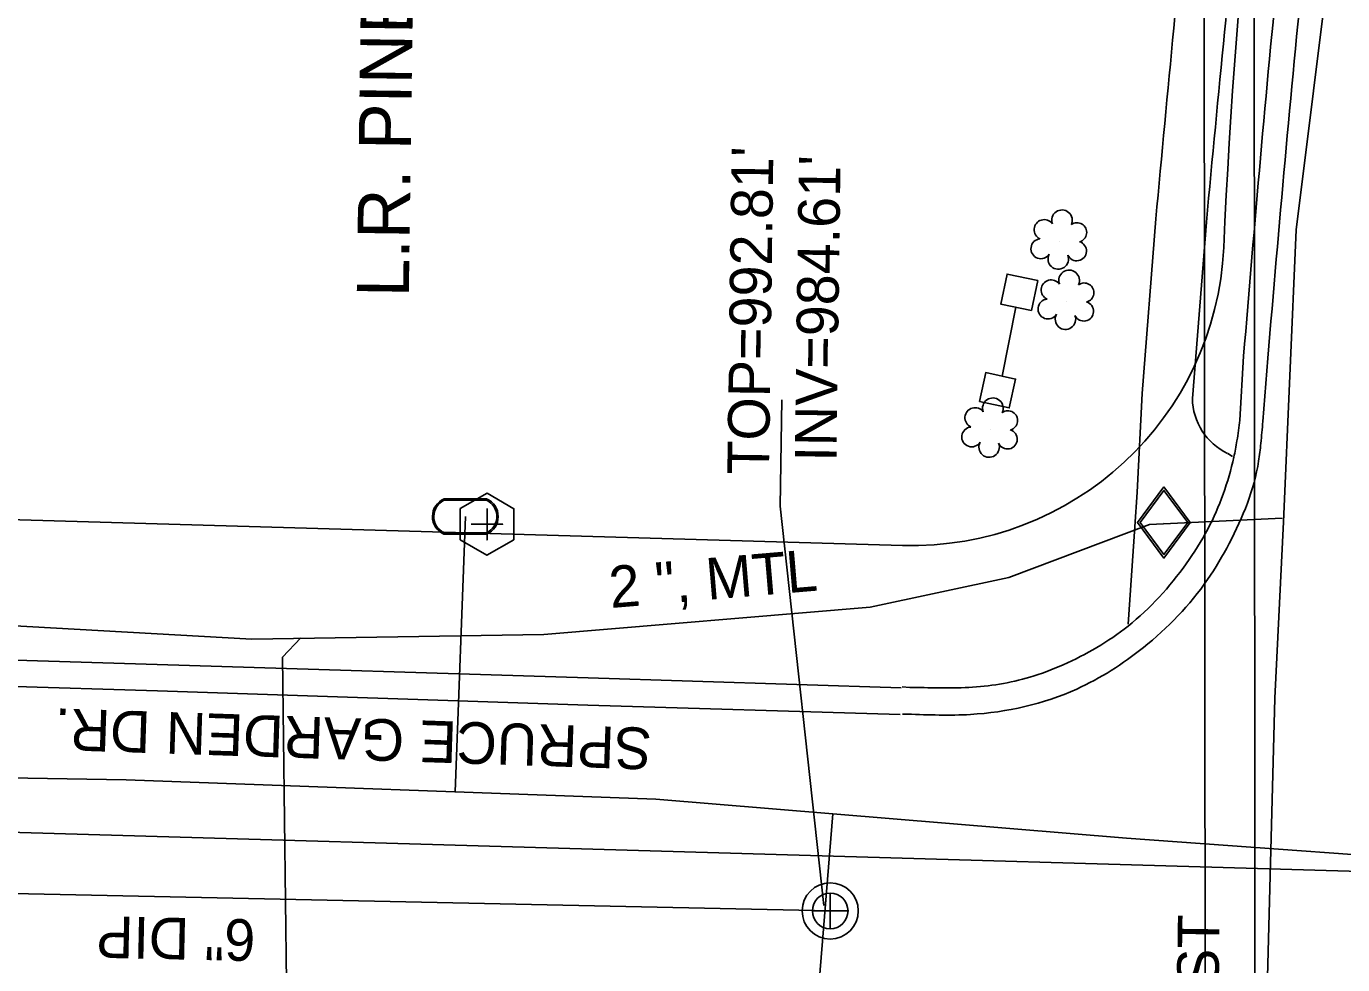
# Model space of a CAD drawing. Extents: x 1614427 to 1617186, y 896524 to 905462.
# Drawn here: x 1615874.2 to 1616000.6, y 904762.1 to 904852.2 of the extents above; entities that cross this region are included whole.
import ezdxf

# ---------------------------------------------------------------- set-up
doc = ezdxf.new("R2010")
doc.units = 0
for name, color, linetype in [('Exist Building', 7, 'Continuous'), ('Exist Horizontal Alignment', 7, 'Continuous'), ('Exist Other Culture Sign', 7, 'Continuous'), ('Exist Property Owner Text', 7, 'Continuous'), ('Exist Right of Way Line', 7, 'Continuous'), ('Exist Roads Curbs', 7, 'Continuous'), ('Exist Roads EOP', 7, 'Continuous'), ('Exist Roads EOP Other', 7, 'Continuous'), ('Exist Roads EOP Text', 7, 'Continuous'), ('Exist Utilities Gas UG Line SUE LOS B', 7, 'Continuous'), ('Exist Utilities Gas UG Line SUE LOS B Text', 7, 'Continuous'), ('Exist Utilities Gas Valve CELL', 7, 'Continuous'), ('Exist Utilities Power UG Cable SUE LOS D', 7, 'Continuous'), ('Exist Utilities Sanitary Sewer Clean-Out CELL', 7, 'Continuous'), ('Exist Utilities Sanitary Sewer Manhole CELL', 7, 'Continuous'), ('Exist Utilities Sanitary Sewer Manhole Leader', 7, 'Continuous'), ('Exist Utilities Sanitary Sewer Manhole Text', 7, 'Continuous'), ('Exist Utilities Sanitary Sewer UG Line', 7, 'Continuous'), ('Exist Utilities Sanitary Sewer UG Line Invert Elevation', 7, 'Continuous'), ('Exist Utilities Sanitary Sewer UG Line Text', 7, 'Continuous'), ('Exist Utilities TV UG Cable SUE LOS D', 7, 'Continuous'), ('Exist Utilities Water Meter CELL', 7, 'Continuous'), ('Exist Utilities Water UG Line SUE LOS B', 7, 'Continuous'), ('Exist Vegetation Shrub CELL', 7, 'Continuous')]:
    doc.layers.add(name, color=color, linetype=linetype)

# ---------------------------------------------------------------- blocks, each defined once
blk = doc.blocks.new('EXIST UTILITIES SANITARY SEWER MANHOLE')
at = {"layer": 'Exist Utilities Sanitary Sewer Manhole CELL'}
blk.add_lwpolyline([(0, 0.03425), (0, -0.03425), (0, 0), (0.03425, 0), (-0.03425, 0)], dxfattribs=at)
for radius in [0.05389, 0.03425]:
    blk.add_circle((0, 0), radius, dxfattribs=at)
blk = doc.blocks.new('EXIST UTILITIES SANITARY SEWER CLEAN-OUT')
at = {"layer": 'Exist Utilities Sanitary Sewer Clean-Out CELL'}
blk.add_line((0, 0), (0, 0), dxfattribs=at)
blk.add_lwpolyline([(-0.0516, 0.0299), (-0.0517, -0.0297), (-0.0001, -0.0596), (0.0516, -0.0299), (0.0517, 0.0297), (0.0001, 0.0596)], close=True, dxfattribs=at)
blk.add_lwpolyline([(0, 0.0302), (0, -0.0302), (0, 0), (0.0302, 0), (-0.0302, 0)], dxfattribs=at)
blk = doc.blocks.new('EXIST UTILITIES WATER METER')
at = {"layer": 'Exist Utilities Water Meter CELL'}
blk.add_line((0, 0), (0, 0), dxfattribs=at)
for points in [[(-0.0408, 0.034), (0.0408, 0.034)], [(-0.0408, 0.0312), (0.0408, 0.0312)], [(0.0408, -0.0312), (-0.0413, -0.0312)], [(0.0408, -0.034), (-0.0413, -0.034)]]:
    blk.add_lwpolyline(points, dxfattribs=at)
for centre, radius, start, end in [((-0.0261, -0.0001), 0.0371, 113.178, 245.9794), ((-0.0259, -0.0001), 0.0347, 115.3009, 243.7824), ((0.0259, 0), 0.0371, 293.6483, 66.3084), ((0.0261, 0), 0.0345, 295.1272, 64.8728)]:
    blk.add_arc(centre, radius, start, end, dxfattribs=at)
blk = doc.blocks.new('EXIST UTILITIES GAS VALVE')
at = {"layer": 'Exist Utilities Gas Valve CELL'}
blk.add_line((0, 0), (0, 0), dxfattribs=at)
blk.add_lwpolyline([(0, 0.0683), (-0.0508, 0), (0, -0.0683), (0.0508, 0), (0, 0.0683)], dxfattribs=at)
blk.add_lwpolyline([(0.0458, 0), (0, 0.0615), (-0.0458, 0), (0, -0.0615)], close=True, dxfattribs=at)

msp = doc.modelspace()

# ---------------------------------------------------------------- linework, layer by layer
at = {"layer": 'Exist Building'}
for points in [[(1615970.71, 904824.91), (1615967.76, 904825.52), (1615968.37, 904828.4), (1615971.31, 904827.78)], [(1615965.71, 904816.18), (1615966.31, 904818.94), (1615969.18, 904818.32), (1615968.58, 904815.56)]]:
    msp.add_lwpolyline(points, close=True, dxfattribs=at)
at = {"layer": 'Exist Horizontal Alignment'}
msp.add_line((1615728.58, 904779.03), (1616017.98, 904770.61), dxfattribs=at)
at = {"layer": 'Exist Other Culture Sign'}
msp.add_lwpolyline([(1615967.9, 904818.6), (1615969.22, 904825.22)], dxfattribs=at)
at = {"layer": 'Exist Right of Way Line'}
msp.add_line((1615846.13, 904805.62), (1615958.33, 904802.36), dxfattribs=at)
for centre, radius, start, end in [((1616679.54, 904799.06), 691.11, 164.05, 177.35463), ((1615959.2, 904832.34), 30, 268.3333, 357.3546)]:
    msp.add_arc(centre, radius, start, end, dxfattribs=at)
at = {"layer": 'Exist Roads Curbs'}
for p, q in [((1615990.73, 904814.39), (1615991.08, 904820.53)), ((1615958.28, 904788.77), (1615959.03, 904788.72))]:
    msp.add_line(p, q, dxfattribs=at)
msp.add_lwpolyline([(1615958.19, 904788.69), (1615928.15, 904789.64), (1615886.76, 904790.92), (1615857.51, 904791.82)], dxfattribs=at)
for points in [[(1615991.08, 904820.53), (1615994.5, 904858.52), (1616000.36, 904902.05), (1616010.02, 904946.45), (1616021.47, 904987.52)], [(1615959.03, 904788.72), (1615961.8, 904788.69), (1615964.69, 904788.72), (1615970.55, 904789.71), (1615973.75, 904790.9), (1615979.98, 904794.61), (1615985.56, 904800.59), (1615987.63, 904803.91), (1615990.14, 904810.83), (1615990.44, 904812.39), (1615990.73, 904814.39)]]:
    msp.add_spline(points, degree=3, dxfattribs=at)
at = {"layer": 'Exist Roads EOP'}
for p, q in [((1615992.93, 904814.25), (1615993.4, 904820.32)), ((1615958.31, 904786.16), (1615958.82, 904786.16))]:
    msp.add_line(p, q, dxfattribs=at)
msp.add_lwpolyline([(1615958.11, 904786.14), (1615928.1, 904787.03), (1615886.8, 904788.4), (1615857.39, 904789.3)], dxfattribs=at)
for points in [[(1615993.4, 904820.32), (1615996.89, 904858.32), (1616002.79, 904901.76), (1616012.43, 904945.8), (1616023.78, 904986.91)], [(1615958.82, 904786.16), (1615964.85, 904786.13), (1615975.05, 904788.57), (1615981.45, 904792.55), (1615987.62, 904799.08), (1615989.7, 904802.55), (1615992.52, 904810.45), (1615992.73, 904812.15), (1615992.93, 904814.25)]]:
    msp.add_spline(points, degree=3, dxfattribs=at)
at = {"layer": 'Exist Roads EOP Other'}
for p, q in [((1615987.5, 904833.4), (1615986.17, 904816.46)), ((1615989.55, 904811.19), (1615990, 904810.89))]:
    msp.add_line(p, q, dxfattribs=at)
msp.add_lwpolyline([(1615982.65, 904833.7), (1615981.33, 904816.95), (1615980.87, 904807.47), (1615980.62, 904804.13), (1615979.98, 904794.79)], dxfattribs=at)
msp.add_ellipse((1615992.1, 904816.55), major_axis=(-4.03, -4.37), ratio=0.998122, start_param=5.471331, end_param=6.584464, dxfattribs=at)
for points in [[(1616016.89, 905004.54), (1616004.03, 904960.92), (1615993.36, 904916.55), (1615986.31, 904870.27), (1615982.65, 904833.7)], [(1616021.42, 905002.83), (1616008.75, 904959.8), (1615998.16, 904915.65), (1615991.2, 904869.86), (1615987.5, 904833.4)]]:
    msp.add_spline(points, degree=3, dxfattribs=at)
at = {"layer": 'Exist Utilities Gas UG Line SUE LOS B'}
for points in [[(1616008.07, 904526.35), (1616004.5, 904556.45), (1616000.8, 904594.05), (1615997.92, 904620.35), (1615995.31, 904658.21), (1615994.57, 904671.15), (1615993.49, 904694.5), (1615993.22, 904733.75), (1615992.95, 904745.1), (1615994.07, 904787.68), (1615994.9, 904804.63), (1615996.12, 904832.64), (1615999.45, 904859.38), (1616007.42, 904913.09), (1616015.15, 904953.86), (1616027.47, 905003.13), (1616033.5, 905030.42), (1616046.64, 905085.14), (1616052.58, 905109.27)], [(1615721.62, 904800.15), (1615732.46, 904799.71), (1615764.28, 904798.3), (1615797.57, 904798.73), (1615833.43, 904799.64), (1615862.27, 904795.25), (1615895.86, 904793.37), (1615923.88, 904793.79), (1615955.21, 904796.44), (1615968.53, 904799.28), (1615982.03, 904804.35), (1615994.79, 904804.97)], [(1615892.94, 904686.04), (1615898.33, 904685.81), (1615897.72, 904721.41), (1615899.19, 904760.41), (1615898.78, 904791.62), (1615900.54, 904793.48)]]:
    msp.add_lwpolyline(points, dxfattribs=at)
at = {"layer": 'Exist Utilities Power UG Cable SUE LOS D'}
msp.add_line((1615987.51, 904605.51), (1615987.22, 904943.11), dxfattribs=at)
at = {"layer": 'Exist Utilities Sanitary Sewer Manhole Leader'}
msp.add_lwpolyline([(1615950.78, 904767.79), (1615946.59, 904806.14), (1615946.74, 904816.33)], dxfattribs=at)
at = {"layer": 'Exist Utilities Sanitary Sewer UG Line'}
msp.add_line((1615951.38, 904767.27), (1615814.22, 904770.21), dxfattribs=at)
at = {"layer": 'Exist Utilities TV UG Cable SUE LOS D'}
msp.add_lwpolyline([(1615992.27, 904606.06), (1615992.03, 904943.11), (1615889.75, 905428.92)], dxfattribs=at)
at = {"layer": 'Exist Utilities Water UG Line SUE LOS B'}
for p, q in [((1615915.38, 904778.71), (1615916.35, 904805.13)), ((1615949.42, 904749.62), (1615951.65, 904776.59))]:
    msp.add_line(p, q, dxfattribs=at)
msp.add_lwpolyline([(1615720.85, 904786.88), (1615736.79, 904784.94), (1615776.47, 904782.78), (1615824.18, 904781.5), (1615853.56, 904780.36), (1615883.78, 904779.87), (1615934.64, 904777.99), (1615979.84, 904774.25), (1616016.1, 904771.62), (1616030.25, 904770.15)], dxfattribs=at)
at = {"layer": 'Exist Vegetation Shrub CELL'}
for p, q in [((1615973.41, 904831.53), (1615973.41, 904831.53)), ((1615974.09, 904825.76), (1615974.09, 904825.76)), ((1615966.77, 904813.48), (1615966.77, 904813.48))]:
    msp.add_line(p, q, dxfattribs=at)
for centre, radius, start, end in [((1615973.64, 904833.57), 0.99, 334.8391, 200.4717), ((1615971.93, 904832.66), 0.968, 35.8908, 245.4216), ((1615975.08, 904832.4), 0.929, 284.4567, 126.0861), ((1615971.61, 904830.83), 0.955, 95.1099, 327.9534), ((1615975.05, 904830.61), 0.937, 204.9913, 73.4601), ((1615973.28, 904829.85), 0.984, 151.2797, 21.387), ((1615974.32, 904827.8), 0.99, 334.8391, 200.4717), ((1615972.61, 904826.88), 0.968, 35.8908, 245.4216), ((1615975.77, 904826.62), 0.929, 284.4567, 126.0861), ((1615972.29, 904825.05), 0.955, 95.1099, 327.9534), ((1615975.73, 904824.83), 0.937, 204.9913, 73.4601), ((1615973.97, 904824.07), 0.984, 151.2797, 21.387), ((1615967, 904815.52), 0.99, 334.8391, 200.4717), ((1615965.29, 904814.61), 0.968, 35.8908, 245.4216), ((1615968.45, 904814.35), 0.929, 284.4567, 126.0861), ((1615964.97, 904812.77), 0.955, 95.1099, 327.9534), ((1615966.64, 904811.8), 0.984, 151.2797, 21.387), ((1615968.41, 904812.55), 0.937, 204.9913, 73.4601)]:
    msp.add_arc(centre, radius, start, end, dxfattribs=at)

# ---------------------------------------------------------------- block references
at = {"layer": 'Exist Utilities Gas Valve CELL', "xscale": 50, "yscale": 50}
msp.add_blockref('EXIST UTILITIES GAS VALVE', (1615983.42, 904804.56), dxfattribs=at)
at = {"layer": 'Exist Utilities Sanitary Sewer Clean-Out CELL', "xscale": 50, "yscale": 50}
msp.add_blockref('EXIST UTILITIES SANITARY SEWER CLEAN-OUT', (1615918.43, 904804.39), dxfattribs=at)
at = {"layer": 'Exist Utilities Sanitary Sewer Manhole CELL', "xscale": 50, "yscale": 50}
msp.add_blockref('EXIST UTILITIES SANITARY SEWER MANHOLE', (1615951.38, 904767.27), dxfattribs=at)
at = {"layer": 'Exist Utilities Water Meter CELL', "xscale": 50, "yscale": 50}
msp.add_blockref('EXIST UTILITIES WATER METER', (1615916.35, 904805.13), dxfattribs=at)

# ---------------------------------------------------------------- texts
at = {"layer": 'Exist Property Owner Text'}
msp.add_text('L.R. PINE RIDGE ASSOCIATES, LLC.', height=5, rotation=89.2167, dxfattribs=at).set_placement((1615910.92, 904826.16))
at = {"layer": 'Exist Roads EOP Text'}
for s, rotation, p in [('SPRUCE GARDEN DR.', 178.1083, (1615934.3, 904784.83)), ('BST', 89.2167, (1615988.63, 904756.49))]:
    msp.add_text(s, height=4, rotation=rotation, dxfattribs=at).set_placement(p)
at = {"layer": 'Exist Utilities Gas UG Line SUE LOS B Text'}
msp.add_text('2 ", MTL', height=4, rotation=4.8299, dxfattribs=at).set_placement((1615930.31, 904796.34))
at = {"layer": 'Exist Utilities Sanitary Sewer Manhole Text'}
msp.add_text("TOP=992.81'", height=4, rotation=89.2167, dxfattribs=at).set_placement((1615945.5, 904809.13))
at = {"layer": 'Exist Utilities Sanitary Sewer UG Line Invert Elevation'}
msp.add_text("INV=984.61'", height=4, rotation=89.2167, dxfattribs=at).set_placement((1615951.98, 904810.37))
at = {"layer": 'Exist Utilities Sanitary Sewer UG Line Text'}
msp.add_text('6" DIP', height=4, rotation=178.7712, dxfattribs=at).set_placement((1615896.23, 904766.45))

doc.saveas('drawing.dxf')
